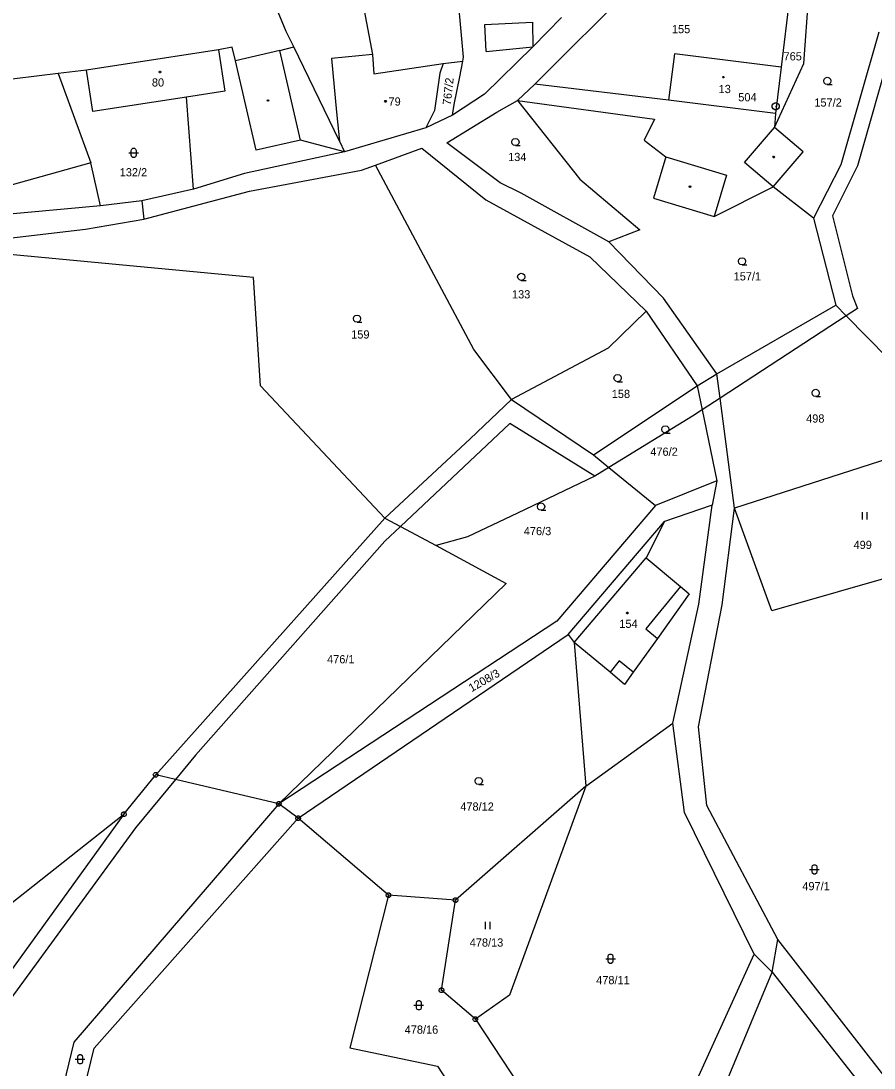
# Model space of a CAD drawing. Extents: x -694465 to -690527, y -983694 to -978978.
# Drawn here: x -692788 to -692611.3, y -980256.5 to -980039.5 of the extents above; entities that cross this region are included whole.
import ezdxf

# ---------------------------------------------------------------- set-up
doc = ezdxf.new("R2010")
doc.units = 0
for name, color, linetype in [('Vrstva 1', 7, 'Continuous'), ('Vrstva 17', 7, 'Continuous'), ('Vrstva 18', 7, 'Continuous'), ('Vrstva 19', 7, 'Continuous'), ('Vrstva 24', 7, 'Continuous'), ('Vrstva 25', 7, 'Continuous')]:
    doc.layers.add(name, color=color, linetype=linetype)

msp = doc.modelspace()

# ---------------------------------------------------------------- linework, layer by layer
at = {"layer": 'Vrstva 1'}
for points in [[(-692733.05, -980041.67), (-692741.9, -980020.19)], [(-692720.124, -980020.094), (-692715.18, -980046.39)], [(-692696.3, -980046.99), (-692697.939, -980029.483)], [(-692681.58, -980052.58), (-692661.07, -980032.03)], [(-692625.79, -980048.27), (-692624.78, -980033.99)], [(-692628.8, -980034.58), (-692630.49, -980049.02)], [(-692676.02, -980038.74), (-692681.98, -980044.81)], [(-692691.642, -980045.773), (-692691.901, -980040.198), (-692682.054, -980039.68), (-692681.98, -980044.81)], [(-692731.51, -980044.843), (-692733.05, -980041.67)], [(-692610.29, -980041.8), (-692618.13, -980069.31)], [(-692744.23, -980044.92), (-692747.1, -980045.44)], [(-692743.56, -980047.74), (-692744.23, -980044.92)], [(-692734.38, -980045.61), (-692731.51, -980044.843)], [(-692722.02, -980064.39), (-692731.51, -980044.843)], [(-692681.98, -980044.81), (-692691.98, -980054.65)], [(-692691.642, -980045.773), (-692681.98, -980044.81)], [(-692607.437, -980044.081), (-692614.693, -980069.491)], [(-692747.1, -980045.44), (-692774.43, -980049.66)], [(-692747.1, -980045.44), (-692745.77, -980054.04)], [(-692734.38, -980045.61), (-692743.56, -980047.74)], [(-692730.1, -980064.14), (-692734.38, -980045.61)], [(-692715.18, -980046.39), (-692723.7, -980047.24)], [(-692723.7, -980047.24), (-692722.61, -980058.39)], [(-692715.18, -980046.39), (-692714.94, -980050.39)], [(-692696.49, -980047.79), (-692696.3, -980046.99)], [(-692652.64, -980046.28), (-692653.83, -980055.91)], [(-692630.49, -980049.02), (-692652.64, -980046.28)], [(-692774.43, -980049.66), (-692780.33, -980050.37)], [(-692773.1, -980058.25), (-692774.43, -980049.66)], [(-692739.28, -980066.26), (-692743.56, -980047.74)], [(-692714.94, -980050.39), (-692700.51, -980048.3)], [(-692700.51, -980048.3), (-692701.21, -980050.27)], [(-692700.51, -980048.3), (-692696.49, -980047.79)], [(-692697.07, -980051.05), (-692696.49, -980047.79)], [(-692631.88, -980061.51), (-692625.79, -980048.27)], [(-692630.49, -980049.02), (-692631.68, -980058.65)], [(-692780.33, -980050.37), (-692798.34, -980052.55)], [(-692780.33, -980050.37), (-692773.55, -980068.85)], [(-692701.21, -980050.27), (-692702.34, -980058)], [(-692698.29, -980056.77), (-692697.07, -980051.05)], [(-692685.14, -980055.98), (-692681.58, -980052.58)], [(-692653.83, -980055.91), (-692681.58, -980052.58)], [(-692753.69, -980055.26), (-692773.1, -980058.25)], [(-692745.77, -980054.04), (-692753.69, -980055.26)], [(-692752.26, -980074.33), (-692753.69, -980055.26)], [(-692691.98, -980054.65), (-692698.6, -980058.99)], [(-692689.45, -980058.33), (-692685.14, -980055.98)], [(-692685.14, -980055.98), (-692672.19, -980072.23)], [(-692685.14, -980055.98), (-692656.75, -980059.84)], [(-692631.68, -980058.65), (-692653.83, -980055.91)], [(-692702.34, -980058), (-692704.13, -980061.62)], [(-692699.75, -980064.72), (-692689.45, -980058.33)], [(-692698.6, -980058.99), (-692698.29, -980056.77)], [(-692722.61, -980058.39), (-692722.02, -980064.39)], [(-692698.6, -980058.99), (-692704.13, -980061.62)], [(-692656.75, -980059.84), (-692658.89, -980064.17)], [(-692631.68, -980058.65), (-692631.88, -980061.51)], [(-692704.13, -980061.62), (-692720.95, -980066.6)], [(-692638.1, -980068.78), (-692631.88, -980061.51)], [(-692625.98, -980066.56), (-692631.88, -980061.51)], [(-692730.1, -980064.14), (-692739.28, -980066.26)], [(-692720.95, -980066.6), (-692730.1, -980064.14)], [(-692722.02, -980064.39), (-692720.95, -980066.6)], [(-692688.72, -980072.98), (-692699.75, -980064.72)], [(-692658.89, -980064.17), (-692654.38, -980067.59)], [(-692720.95, -980066.6), (-692741.67, -980071.06)], [(-692714.54, -980069.32), (-692704.95, -980065.8)], [(-692704.95, -980065.8), (-692691.71, -980076.57)], [(-692632.2, -980073.83), (-692625.98, -980066.56)], [(-692773.55, -980068.85), (-692795.574, -980075.002)], [(-692771.51, -980077.8), (-692773.55, -980068.85)], [(-692654.38, -980067.59), (-692656.99, -980076.21)], [(-692654.38, -980067.59), (-692641.81, -980071.39)], [(-692632.2, -980073.83), (-692638.1, -980068.78)], [(-692741.67, -980071.06), (-692752.26, -980074.33)], [(-692740.66, -980074.77), (-692717.46, -980070.39)], [(-692717.46, -980070.39), (-692714.54, -980069.32)], [(-692694.16, -980107.56), (-692714.54, -980069.32)], [(-692618.13, -980069.31), (-692623.84, -980080.32)], [(-692614.693, -980069.491), (-692619.876, -980079.862)], [(-692684.38, -980075.12), (-692688.72, -980072.98)], [(-692672.19, -980072.23), (-692659.79, -980082.78)], [(-692641.81, -980071.39), (-692644.42, -980080.02)], [(-692752.26, -980074.33), (-692762.99, -980076.71)], [(-692762.55, -980080.56), (-692740.66, -980074.77)], [(-692666.2, -980085.21), (-692684.38, -980075.12)], [(-692644.42, -980080.02), (-692632.2, -980073.83)], [(-692623.84, -980080.32), (-692632.2, -980073.83)], [(-692771.51, -980077.8), (-692794.972, -980079.889)], [(-692762.99, -980076.71), (-692771.51, -980077.8)], [(-692762.99, -980076.71), (-692762.55, -980080.56)], [(-692691.71, -980076.57), (-692670.14, -980088.37)], [(-692656.99, -980076.21), (-692644.42, -980080.02)], [(-692619.876, -980079.862), (-692615.73, -980096.456)], [(-692774.63, -980082.65), (-692762.55, -980080.56)], [(-692623.84, -980080.32), (-692619.2, -980098.38)], [(-692806.46, -980086.36), (-692774.63, -980082.65)], [(-692659.79, -980082.78), (-692666.2, -980085.21)], [(-692739.87, -980092.63), (-692806.46, -980086.36)], [(-692654.88, -980096.93), (-692666.2, -980085.21)], [(-692670.14, -980088.37), (-692658.48, -980099.61)], [(-692738.41, -980115.07), (-692739.87, -980092.63)], [(-692643.84, -980112.63), (-692654.88, -980096.93)], [(-692615.73, -980096.456), (-692614.693, -980099.049)], [(-692643.84, -980112.63), (-692619.2, -980098.38)], [(-692619.2, -980098.38), (-692617.041, -980100.579)], [(-692614.693, -980099.049), (-692617.041, -980100.579)], [(-692658.48, -980099.61), (-692666.35, -980107.3)], [(-692658.48, -980099.61), (-692647.92, -980115.06)], [(-692617.041, -980100.579), (-692643.178, -980117.619)], [(-692617.041, -980100.579), (-692608.42, -980109.36)], [(-692686.41, -980117.92), (-692694.16, -980107.56)], [(-692666.35, -980107.3), (-692686.41, -980117.92)], [(-692647.92, -980115.06), (-692643.84, -980112.63)], [(-692643.178, -980117.619), (-692643.84, -980112.63)], [(-692712.61, -980142.52), (-692738.41, -980115.07)], [(-692669.38, -980129.42), (-692647.92, -980115.06)], [(-692647.92, -980115.06), (-692646.886, -980120.036)], [(-692694.95, -980126.05), (-692686.41, -980117.92)], [(-692686.41, -980117.92), (-692669.38, -980129.42)], [(-692643.178, -980117.619), (-692646.886, -980120.036)], [(-692640.15, -980140.42), (-692643.178, -980117.619)], [(-692646.886, -980120.036), (-692648.898, -980121.348)], [(-692646.886, -980120.036), (-692643.82, -980134.79)], [(-692686.732, -980122.904), (-692709.415, -980144.238)], [(-692669.111, -980133.794), (-692686.732, -980122.904)], [(-692648.898, -980121.348), (-692666.211, -980132.008)], [(-692712.61, -980142.52), (-692694.95, -980126.05)], [(-692600.02, -980127.54), (-692640.15, -980140.42)], [(-692669.38, -980129.42), (-692666.211, -980132.008)], [(-692666.211, -980132.008), (-692669.111, -980133.794)], [(-692666.211, -980132.008), (-692656.55, -980139.9)], [(-692669.111, -980133.794), (-692685.118, -980141.48), (-692695.483, -980146.407), (-692702.025, -980148.213)], [(-692643.82, -980134.79), (-692656.55, -980139.9)], [(-692643.82, -980134.79), (-692644.78, -980139.8)], [(-692656.55, -980139.9), (-692677.01, -980163.88)], [(-692644.78, -980139.8), (-692654.66, -980143.24)], [(-692647.59, -980160.34), (-692644.78, -980139.8)], [(-692642.71, -980160.49), (-692640.15, -980140.42)], [(-692632.41, -980161.7), (-692640.15, -980140.42)], [(-692760.1, -980195.72), (-692712.61, -980142.52)], [(-692712.61, -980142.52), (-692709.415, -980144.238)], [(-692709.415, -980144.238), (-692712.645, -980147.276)], [(-692709.415, -980144.238), (-692702.025, -980148.213)], [(-692674.61, -980166.6), (-692654.66, -980143.24)], [(-692654.66, -980143.24), (-692658.5, -980150.72)], [(-692712.645, -980147.276), (-692751.882, -980191.663)], [(-692702.025, -980148.213), (-692687.49, -980156.03)], [(-692673.39, -980168.32), (-692658.5, -980150.72)], [(-692658.5, -980150.72), (-692651.4, -980156.7)], [(-692604.94, -980153.85), (-692632.41, -980161.7)], [(-692687.49, -980156.03), (-692734.58, -980201.72)], [(-692651.4, -980156.7), (-692658.57, -980165.44)], [(-692651.4, -980156.7), (-692649.57, -980158.23)], [(-692649.57, -980158.23), (-692656.14, -980167.43)], [(-692652.93, -980185.04), (-692647.59, -980160.34)], [(-692647.67, -980185.77), (-692642.71, -980160.49)], [(-692677.01, -980163.88), (-692734.58, -980201.72)], [(-692730.59, -980204.73), (-692674.61, -980166.6)], [(-692674.61, -980166.6), (-692673.39, -980168.32)], [(-692658.57, -980165.44), (-692656.14, -980167.43)], [(-692673.39, -980168.32), (-692670.96, -980198.06)], [(-692665.97, -980174.47), (-692673.39, -980168.32)], [(-692656.14, -980167.43), (-692661.17, -980174.46)], [(-692664.04, -980172.11), (-692665.97, -980174.47)], [(-692661.17, -980174.46), (-692664.04, -980172.11)], [(-692662.96, -980176.97), (-692665.97, -980174.47)], [(-692661.17, -980174.46), (-692662.96, -980176.97)], [(-692670.96, -980198.06), (-692652.93, -980185.04)], [(-692650.55, -980203.51), (-692652.93, -980185.04)], [(-692645.94, -980202.06), (-692647.67, -980185.77)], [(-692751.882, -980191.663), (-692756.029, -980196.677)], [(-692766.69, -980203.9), (-692760.1, -980195.72)], [(-692756.029, -980196.677), (-692764.321, -980206.702)], [(-692756.029, -980196.677), (-692760.1, -980195.72)], [(-692734.58, -980201.72), (-692756.029, -980196.677)], [(-692670.96, -980198.06), (-692697.98, -980221.68)], [(-692670.96, -980198.06), (-692686.82, -980241.39)], [(-692734.58, -980201.72), (-692777.07, -980251.16)], [(-692730.59, -980204.73), (-692734.58, -980201.72)], [(-692636.1, -980232.92), (-692650.55, -980203.51)], [(-692631.2, -980229.88), (-692645.94, -980202.06)], [(-692827.96, -980252.34), (-692766.69, -980203.9)], [(-692766.69, -980203.9), (-692792.13, -980239.083), (-692816.527, -980283.104)], [(-692772.86, -980252.41), (-692730.59, -980204.73)], [(-692711.88, -980220.68), (-692730.59, -980204.73)], [(-692764.321, -980206.702), (-692790.114, -980242.104), (-692811.628, -980281.442), (-692814.441, -980285.97)], [(-692711.88, -980220.68), (-692719.85, -980252.33)], [(-692697.98, -980221.68), (-692711.88, -980220.68)], [(-692700.89, -980240.38), (-692697.98, -980221.68)], [(-692632.38, -980236.64), (-692631.2, -980229.88)], [(-692596.03, -980274.98), (-692631.2, -980229.88)], [(-692650.31, -980264.22), (-692636.1, -980232.92)], [(-692632.38, -980236.64), (-692636.1, -980232.92)], [(-692645.55, -980268.37), (-692632.38, -980236.64)], [(-692632.38, -980236.64), (-692599.19, -980278.79)], [(-692693.87, -980246.36), (-692700.89, -980240.38)], [(-692686.82, -980241.39), (-692693.87, -980246.36)], [(-692693.87, -980246.36), (-692666.4, -980288.04)], [(-692777.07, -980251.16), (-692783.33, -980277.11)], [(-692779.21, -980278.44), (-692772.86, -980252.41)], [(-692719.85, -980252.33), (-692701.7, -980256.11)], [(-692701.7, -980256.11), (-692673.75, -980298.98)]]:
    msp.add_lwpolyline(points, dxfattribs=at)
at = {"layer": 'Vrstva 24'}
for points in [[(-692631.456, -980056.416), (-692631.12, -980056.61), (-692630.926, -980056.946), (-692630.926, -980057.334), (-692631.12, -980057.67), (-692631.456, -980057.864), (-692631.844, -980057.864), (-692632.18, -980057.67), (-692632.374, -980057.334), (-692632.374, -980056.946), (-692632.18, -980056.61), (-692631.844, -980056.416)], [(-692759.946, -980195.244), (-692759.696, -980195.426), (-692759.6, -980195.72), (-692759.696, -980196.014), (-692759.946, -980196.196), (-692760.254, -980196.196), (-692760.504, -980196.014), (-692760.6, -980195.72), (-692760.504, -980195.426), (-692760.254, -980195.244)], [(-692759.946, -980195.244), (-692759.696, -980195.426), (-692759.6, -980195.72), (-692759.696, -980196.014), (-692759.946, -980196.196), (-692760.254, -980196.196), (-692760.504, -980196.014), (-692760.6, -980195.72), (-692760.504, -980195.426), (-692760.254, -980195.244)], [(-692734.426, -980201.244), (-692734.176, -980201.426), (-692734.08, -980201.72), (-692734.176, -980202.014), (-692734.426, -980202.196), (-692734.734, -980202.196), (-692734.984, -980202.014), (-692735.08, -980201.72), (-692734.984, -980201.426), (-692734.734, -980201.244)], [(-692766.536, -980203.424), (-692766.286, -980203.606), (-692766.19, -980203.9), (-692766.286, -980204.194), (-692766.536, -980204.376), (-692766.844, -980204.376), (-692767.094, -980204.194), (-692767.19, -980203.9), (-692767.094, -980203.606), (-692766.844, -980203.424)], [(-692766.536, -980203.424), (-692766.286, -980203.606), (-692766.19, -980203.9), (-692766.286, -980204.194), (-692766.536, -980204.376), (-692766.844, -980204.376), (-692767.094, -980204.194), (-692767.19, -980203.9), (-692767.094, -980203.606), (-692766.844, -980203.424)], [(-692730.436, -980204.254), (-692730.186, -980204.436), (-692730.09, -980204.73), (-692730.186, -980205.024), (-692730.436, -980205.206), (-692730.744, -980205.206), (-692730.994, -980205.024), (-692731.09, -980204.73), (-692730.994, -980204.436), (-692730.744, -980204.254)], [(-692711.726, -980220.204), (-692711.476, -980220.386), (-692711.38, -980220.68), (-692711.476, -980220.974), (-692711.726, -980221.156), (-692712.034, -980221.156), (-692712.284, -980220.974), (-692712.38, -980220.68), (-692712.284, -980220.386), (-692712.034, -980220.204)], [(-692697.826, -980221.204), (-692697.576, -980221.386), (-692697.48, -980221.68), (-692697.576, -980221.974), (-692697.826, -980222.156), (-692698.134, -980222.156), (-692698.384, -980221.974), (-692698.48, -980221.68), (-692698.384, -980221.386), (-692698.134, -980221.204)], [(-692700.736, -980239.904), (-692700.486, -980240.086), (-692700.39, -980240.38), (-692700.486, -980240.674), (-692700.736, -980240.856), (-692701.044, -980240.856), (-692701.294, -980240.674), (-692701.39, -980240.38), (-692701.294, -980240.086), (-692701.044, -980239.904)], [(-692693.716, -980245.884), (-692693.466, -980246.066), (-692693.37, -980246.36), (-692693.466, -980246.654), (-692693.716, -980246.836), (-692694.024, -980246.836), (-692694.274, -980246.654), (-692694.37, -980246.36), (-692694.274, -980246.066), (-692694.024, -980245.884)]]:
    msp.add_lwpolyline(points, close=True, dxfattribs=at)
for points in [[(-692631.7, -980057.14), (-692631.6, -980057.14)], [(-692760.219, -980195.72), (-692759.98, -980195.72)], [(-692760.219, -980195.72), (-692759.98, -980195.72)], [(-692734.699, -980201.72), (-692734.46, -980201.72)], [(-692766.809, -980203.9), (-692766.57, -980203.9)], [(-692766.809, -980203.9), (-692766.57, -980203.9)], [(-692730.709, -980204.73), (-692730.47, -980204.73)], [(-692711.999, -980220.68), (-692711.76, -980220.68)], [(-692698.099, -980221.68), (-692697.86, -980221.68)], [(-692701.009, -980240.38), (-692700.77, -980240.38)], [(-692693.989, -980246.36), (-692693.75, -980246.36)]]:
    msp.add_lwpolyline(points, dxfattribs=at)
at = {"layer": 'Vrstva 25'}
for points in [[(-692759.133, -980049.878), (-692759.045, -980050.03), (-692759.133, -980050.182), (-692759.307, -980050.182), (-692759.395, -980050.03), (-692759.307, -980049.878)], [(-692642.383, -980050.958), (-692642.295, -980051.11), (-692642.383, -980051.262), (-692642.557, -980051.262), (-692642.645, -980051.11), (-692642.557, -980050.958)], [(-692736.743, -980055.778), (-692736.655, -980055.93), (-692736.743, -980056.082), (-692736.917, -980056.082), (-692737.005, -980055.93), (-692736.917, -980055.778)], [(-692712.403, -980055.978), (-692712.315, -980056.13), (-692712.403, -980056.282), (-692712.577, -980056.282), (-692712.665, -980056.13), (-692712.577, -980055.978)], [(-692765.16, -980066.3), (-692765.065, -980066.006), (-692764.815, -980065.824), (-692764.505, -980065.824), (-692764.255, -980066.006), (-692764.16, -980066.3), (-692764.16, -980067.3), (-692764.255, -980067.594), (-692764.505, -980067.776), (-692764.815, -980067.776), (-692765.065, -980067.594), (-692765.16, -980067.3)], [(-692631.953, -980067.518), (-692631.865, -980067.67), (-692631.953, -980067.822), (-692632.127, -980067.822), (-692632.215, -980067.67), (-692632.127, -980067.518)], [(-692649.313, -980073.648), (-692649.225, -980073.8), (-692649.313, -980073.952), (-692649.487, -980073.952), (-692649.575, -980073.8), (-692649.487, -980073.648)], [(-692662.303, -980162.038), (-692662.215, -980162.19), (-692662.303, -980162.342), (-692662.477, -980162.342), (-692662.565, -980162.19), (-692662.477, -980162.038)], [(-692624.11, -980214.82), (-692624.015, -980214.526), (-692623.765, -980214.344), (-692623.455, -980214.344), (-692623.205, -980214.526), (-692623.11, -980214.82), (-692623.11, -980215.82), (-692623.205, -980216.114), (-692623.455, -980216.296), (-692623.765, -980216.296), (-692624.015, -980216.114), (-692624.11, -980215.82)], [(-692666.36, -980233.35), (-692666.265, -980233.056), (-692666.015, -980232.874), (-692665.705, -980232.874), (-692665.455, -980233.056), (-692665.36, -980233.35), (-692665.36, -980234.35), (-692665.455, -980234.644), (-692665.705, -980234.826), (-692666.015, -980234.826), (-692666.265, -980234.644), (-692666.36, -980234.35)], [(-692706.1, -980242.99), (-692706.005, -980242.696), (-692705.755, -980242.514), (-692705.445, -980242.514), (-692705.195, -980242.696), (-692705.1, -980242.99), (-692705.1, -980243.99), (-692705.195, -980244.284), (-692705.445, -980244.466), (-692705.755, -980244.466), (-692706.005, -980244.284), (-692706.1, -980243.99)], [(-692776.26, -980254.17), (-692776.165, -980253.876), (-692775.915, -980253.694), (-692775.605, -980253.694), (-692775.355, -980253.876), (-692775.26, -980254.17), (-692775.26, -980255.17), (-692775.355, -980255.464), (-692775.605, -980255.646), (-692775.915, -980255.646), (-692776.165, -980255.464), (-692776.26, -980255.17)]]:
    msp.add_lwpolyline(points, close=True, dxfattribs=at)
for points in [[(-692620.95, -980052.64), (-692621.325, -980052.539), (-692621.599, -980052.265), (-692621.7, -980051.89), (-692621.599, -980051.515), (-692621.325, -980051.241), (-692620.95, -980051.14), (-692620.575, -980051.241), (-692620.301, -980051.515), (-692620.2, -980051.89), (-692620.301, -980052.265), (-692620.575, -980052.539), (-692620.95, -980052.64), (-692619.95, -980052.641)], [(-692685.57, -980065.3), (-692685.945, -980065.199), (-692686.219, -980064.925), (-692686.32, -980064.55), (-692686.219, -980064.175), (-692685.945, -980063.901), (-692685.57, -980063.8), (-692685.195, -980063.901), (-692684.921, -980064.175), (-692684.82, -980064.55), (-692684.921, -980064.925), (-692685.195, -980065.199), (-692685.57, -980065.3), (-692684.57, -980065.301)], [(-692765.66, -980066.8), (-692763.66, -980066.8)], [(-692638.62, -980090.03), (-692638.995, -980089.929), (-692639.269, -980089.655), (-692639.37, -980089.28), (-692639.269, -980088.905), (-692638.995, -980088.631), (-692638.62, -980088.53), (-692638.245, -980088.631), (-692637.971, -980088.905), (-692637.87, -980089.28), (-692637.971, -980089.655), (-692638.245, -980089.929), (-692638.62, -980090.03), (-692637.62, -980090.031)], [(-692684.37, -980093.24), (-692684.745, -980093.139), (-692685.019, -980092.865), (-692685.12, -980092.49), (-692685.019, -980092.115), (-692684.745, -980091.841), (-692684.37, -980091.74), (-692683.995, -980091.841), (-692683.721, -980092.115), (-692683.62, -980092.49), (-692683.721, -980092.865), (-692683.995, -980093.139), (-692684.37, -980093.24), (-692683.37, -980093.241)], [(-692718.39, -980101.91), (-692718.765, -980101.809), (-692719.039, -980101.535), (-692719.14, -980101.16), (-692719.039, -980100.785), (-692718.765, -980100.511), (-692718.39, -980100.41), (-692718.015, -980100.511), (-692717.741, -980100.785), (-692717.64, -980101.16), (-692717.741, -980101.535), (-692718.015, -980101.809), (-692718.39, -980101.91), (-692717.39, -980101.911)], [(-692664.4, -980114.23), (-692664.775, -980114.129), (-692665.049, -980113.855), (-692665.15, -980113.48), (-692665.049, -980113.105), (-692664.775, -980112.831), (-692664.4, -980112.73), (-692664.025, -980112.831), (-692663.751, -980113.105), (-692663.65, -980113.48), (-692663.751, -980113.855), (-692664.025, -980114.129), (-692664.4, -980114.23), (-692663.4, -980114.231)], [(-692623.36, -980117.31), (-692623.735, -980117.209), (-692624.009, -980116.935), (-692624.11, -980116.56), (-692624.009, -980116.185), (-692623.735, -980115.911), (-692623.36, -980115.81), (-692622.985, -980115.911), (-692622.711, -980116.185), (-692622.61, -980116.56), (-692622.711, -980116.935), (-692622.985, -980117.209), (-692623.36, -980117.31), (-692622.36, -980117.311)], [(-692654.5, -980124.88), (-692654.875, -980124.779), (-692655.149, -980124.505), (-692655.25, -980124.13), (-692655.149, -980123.755), (-692654.875, -980123.481), (-692654.5, -980123.38), (-692654.125, -980123.481), (-692653.851, -980123.755), (-692653.75, -980124.13), (-692653.851, -980124.505), (-692654.125, -980124.779), (-692654.5, -980124.88), (-692653.5, -980124.881)], [(-692680.26, -980140.87), (-692680.635, -980140.769), (-692680.909, -980140.495), (-692681.01, -980140.12), (-692680.909, -980139.745), (-692680.635, -980139.471), (-692680.26, -980139.37), (-692679.885, -980139.471), (-692679.611, -980139.745), (-692679.51, -980140.12), (-692679.611, -980140.495), (-692679.885, -980140.769), (-692680.26, -980140.87), (-692679.26, -980140.871)], [(-692613.7, -980141.28), (-692613.7, -980142.78)], [(-692612.7, -980142.78), (-692612.7, -980141.28)], [(-692693.16, -980197.75), (-692693.535, -980197.649), (-692693.809, -980197.375), (-692693.91, -980197), (-692693.809, -980196.625), (-692693.535, -980196.351), (-692693.16, -980196.25), (-692692.785, -980196.351), (-692692.511, -980196.625), (-692692.41, -980197), (-692692.511, -980197.375), (-692692.785, -980197.649), (-692693.16, -980197.75), (-692692.16, -980197.751)], [(-692624.61, -980215.32), (-692622.61, -980215.32)], [(-692691.81, -980226.22), (-692691.81, -980227.72)], [(-692690.81, -980227.72), (-692690.81, -980226.22)], [(-692666.86, -980233.85), (-692664.86, -980233.85)], [(-692706.6, -980243.49), (-692704.6, -980243.49)], [(-692776.76, -980254.67), (-692774.76, -980254.67)]]:
    msp.add_lwpolyline(points, dxfattribs=at)

# ---------------------------------------------------------------- texts
at = {"layer": 'Vrstva 17'}
msp.add_text('504', height=1.7, dxfattribs=at).set_placement((-692639.395, -980056.12))
at = {"layer": 'Vrstva 18'}
for s, p in [('155', (-692653.14, -980041.99)), ('765', (-692630.021, -980047.64)), ('157/2', (-692623.637, -980057.21)), ('134', (-692687.083, -980068.5)), ('132/2', (-692767.559, -980071.67)), ('157/1', (-692640.357, -980093.24)), ('133', (-692686.28, -980096.97)), ('159', (-692719.597, -980105.29)), ('158', (-692665.607, -980117.61)), ('498', (-692625.334, -980122.71)), ('476/2', (-692657.617, -980129.59)), ('476/3', (-692683.84, -980146.04)), ('499', (-692615.514, -980148.9)), ('476/1', (-692724.595, -980172.61)), ('478/12', (-692696.995, -980203.15)), ('497/1', (-692626.123, -980219.64)), ('478/13', (-692695.038, -980231.33)), ('478/11', (-692668.833, -980239.12)), ('478/16', (-692708.513, -980249.38))]:
    msp.add_text(s, height=1.7, dxfattribs=at).set_placement(p)
for s, rotation, p in [('767/2', 83.70913, (-692698.975, -980056.976)), ('1208/3', 29.67921, (-692694.665, -980178.615))]:
    msp.add_text(s, height=1.7, rotation=rotation, dxfattribs=at).set_placement(p)
at = {"layer": 'Vrstva 19'}
for s, p in [('80', (-692760.888, -980053.05)), ('13', (-692643.474, -980054.41)), ('79', (-692711.865, -980057)), ('154', (-692664.043, -980165.26))]:
    msp.add_text(s, height=1.7, dxfattribs=at).set_placement(p)

doc.saveas('drawing.dxf')
